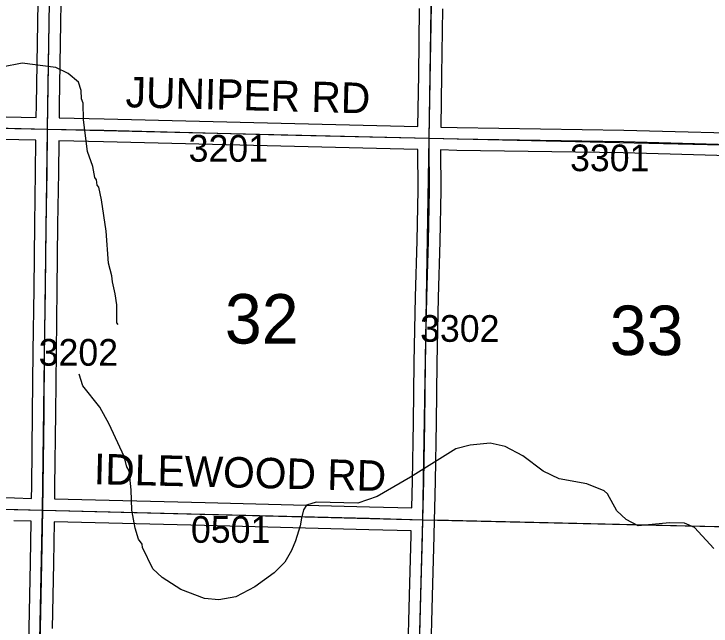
# Model space of a CAD drawing. Extents: x -132.8 to -73.3, y -60 to -26.
# Drawn here: x -103.028 to -101.199, y -45.176 to -43.571 of the extents above; entities that cross this region are included whole.
import ezdxf

# ---------------------------------------------------------------- set-up
doc = ezdxf.new("R2010")
doc.units = 0
for name, color, linetype in [('tdCoHydroRiver', 7, 'Continuous'), ('tdCoSecRdNmbr', 7, 'Continuous'), ('tdCoSecRdTxt', 7, 'Continuous'), ('tdCoSecRteBand', 7, 'Continuous'), ('tdCoSecRteCL', 7, 'Continuous'), ('tdCoSectLine', 7, 'Continuous'), ('tdCoSectLinePart', 7, 'Continuous'), ('tdCoSectNmbr', 7, 'Continuous'), ('tdCoSurfAsphalt', 7, 'Continuous'), ('tdCoSurfGravel', 7, 'Continuous'), ('tdCoTwpBndry', 7, 'Continuous'), ('tdCoTwpBndryShd', 7, 'Continuous')]:
    doc.layers.add(name, color=color, linetype=linetype)

msp = doc.modelspace()

# ---------------------------------------------------------------- linework, layer by layer
at = {"layer": 'tdCoHydroRiver'}
for points in [[(-102.7548, -44.3856), (-102.7578, -44.3808), (-102.7583, -44.3335), (-102.7624, -44.305), (-102.7696, -44.2733), (-102.7708, -44.2575), (-102.7796, -44.2242), (-102.7856, -44.1404), (-102.7979, -44.0581), (-102.8051, -44.0248), (-102.8097, -44.02), (-102.811, -44.0058), (-102.8156, -43.9994), (-102.8212, -43.9708), (-102.8346, -43.9311), (-102.8453, -43.8488), (-102.8459, -43.8047), (-102.8504, -43.7935), (-102.8515, -43.7714), (-102.8589, -43.7492), (-102.8852, -43.7265), (-102.918, -43.7115), (-103.0061, -43.7001), (-103.06, -43.7099)], [(-101.1914, -44.9729), (-101.2422, -44.9181), (-101.2688, -44.9065), (-101.3082, -44.9056), (-101.3905, -44.9132), (-101.4217, -44.8967), (-101.4464, -44.8741), (-101.4707, -44.8294), (-101.4799, -44.8213), (-101.5253, -44.8029), (-101.5976, -44.7903), (-101.6398, -44.7704), (-101.6925, -44.7298), (-101.7393, -44.705), (-101.7786, -44.6963), (-101.8308, -44.7014), (-101.8689, -44.7116), (-101.9873, -44.7862), (-102.0752, -44.8363), (-102.1261, -44.8541), (-102.235, -44.8516), (-102.2604, -44.8589), (-102.2685, -44.8714), (-102.2738, -44.8933), (-102.2774, -44.9138), (-102.2893, -44.9529), (-102.2993, -44.978), (-102.3174, -45.0091), (-102.3448, -45.0369), (-102.3962, -45.0736), (-102.4456, -45.0993), (-102.49, -45.1077), (-102.5278, -45.1037), (-102.5904, -45.0803), (-102.6386, -45.0492), (-102.6634, -45.0266), (-102.6905, -44.9707), (-102.6919, -44.9612), (-102.7011, -44.9484), (-102.7099, -44.9198), (-102.7183, -44.8723), (-102.7203, -44.8186), (-102.7255, -44.7696), (-102.7315, -44.7584), (-102.7388, -44.7314), (-102.778, -44.647), (-102.8022, -44.6022), (-102.8467, -44.546), (-102.8571, -44.5158)]]:
    msp.add_lwpolyline(points, dxfattribs=at)
at = {"layer": 'tdCoSecRteBand'}
for points in [[(-102.9694, -43.8421), (-102.969, -43.8094), (-102.969, -43.8093), (-102.969, -43.8093), (-102.9663, -43.6473), (-102.9638, -43.485)], [(-102.9039, -43.486), (-102.9063, -43.6482), (-102.9063, -43.6482), (-102.9063, -43.6482), (-102.909, -43.8102), (-102.9094, -43.8431), (-102.9094, -43.8434), (-102.9091, -43.8434), (-102.7911, -43.8458), (-102.7911, -43.8458), (-102.791, -43.8458), (-102.3264, -43.8574), (-101.968, -43.8661)], [(-104.832, -43.5367), (-104.8364, -43.7201), (-104.8375, -43.7821), (-104.8375, -43.7826), (-104.6893, -43.7882), (-104.6892, -43.7882), (-104.6892, -43.7882), (-104.2096, -43.8071), (-103.8495, -43.82), (-103.7324, -43.8242), (-103.2843, -43.8355), (-102.9694, -43.8421)], [(-101.968, -43.8661), (-101.9661, -43.7299), (-101.9661, -43.7299), (-101.9661, -43.7299), (-101.9636, -43.5563)], [(-101.9036, -43.5571), (-101.9061, -43.7307), (-101.908, -43.8672), (-101.908, -43.8675), (-101.9077, -43.8675), (-101.8649, -43.8685), (-101.4281, -43.8752), (-101.4279, -43.8752), (-101.4277, -43.8752), (-101.0234, -43.8864), (-101.0139, -43.8867)], [(-102.9816, -44.8414), (-102.9811, -44.8091), (-102.9789, -44.6176), (-102.9774, -44.4563), (-102.9774, -44.4563), (-102.9774, -44.4562), (-102.9752, -44.292), (-102.9732, -44.1224), (-102.9732, -44.1223), (-102.9732, -44.1222), (-102.971, -43.9857), (-102.9701, -43.9021), (-103.2856, -43.8955)], [(-101.9843, -44.8666), (-101.9826, -44.795), (-101.9799, -44.6418), (-101.9782, -44.4856), (-101.9782, -44.4854), (-101.9782, -44.4853), (-101.9747, -44.3129), (-101.9747, -44.3128), (-101.9747, -44.3126), (-101.9703, -44.1661), (-101.9678, -44.0324), (-101.9685, -43.9264), (-101.9688, -43.9264), (-101.9688, -43.9261), (-102.3279, -43.9174), (-102.3279, -43.9174), (-102.3279, -43.9174), (-102.7925, -43.9058), (-102.9101, -43.9034), (-102.911, -43.9864), (-102.911, -43.9865), (-102.911, -43.9866), (-102.9132, -44.1231), (-102.9152, -44.2927), (-102.9152, -44.2928), (-102.9152, -44.2928), (-102.9174, -44.457), (-102.9189, -44.6182), (-102.9189, -44.6182), (-102.9189, -44.6182), (-102.9211, -44.8099), (-102.9211, -44.8099), (-102.9211, -44.81), (-102.9216, -44.8428), (-102.9214, -44.8429), (-102.5261, -44.8526), (-102.5261, -44.8526), (-102.526, -44.8526), (-102.095, -44.8637), (-102.095, -44.8637), (-102.0949, -44.8637), (-101.9843, -44.8666)], [(-100.9996, -43.9471), (-101.4292, -43.9352), (-101.866, -43.9285), (-101.8661, -43.9285), (-101.8662, -43.9285), (-101.9084, -43.9275), (-101.9078, -44.0325), (-101.9078, -44.0328), (-101.9078, -44.0332), (-101.9103, -44.1673), (-101.9103, -44.1675), (-101.9103, -44.1677), (-101.9147, -44.3143), (-101.9182, -44.4864), (-101.9199, -44.6426), (-101.9199, -44.6427), (-101.9199, -44.6428), (-101.9226, -44.7962), (-101.9226, -44.7963), (-101.9226, -44.7964), (-101.9244, -44.8682), (-101.9243, -44.8682), (-101.9251, -44.8982), (-101.9261, -44.9394), (-101.9261, -44.9394), (-101.9261, -44.9395), (-101.9305, -45.0976), (-101.935, -45.2662)], [(-103.246, -44.8346), (-103.0267, -44.8403), (-102.9816, -44.8414)], [(-103.0019, -45.8193), (-103.0019, -45.8191), (-103.0003, -45.7551), (-102.9969, -45.5938), (-102.9969, -45.5938), (-102.9969, -45.5938), (-102.9937, -45.451), (-102.9937, -45.451), (-102.9937, -45.4509), (-102.9905, -45.3218), (-102.988, -45.1819), (-102.988, -45.1818), (-102.988, -45.1817), (-102.9843, -45.0104), (-102.9826, -44.9016), (-102.9826, -44.9014), (-103.0282, -44.9002)], [(-101.9949, -45.2645), (-101.9905, -45.0959), (-101.9905, -45.0959), (-101.9905, -45.0959), (-101.9861, -44.9379), (-101.9858, -44.9267), (-101.9858, -44.9266), (-102.0965, -44.9237), (-102.5276, -44.9126), (-102.9226, -44.9028), (-102.9243, -45.0115), (-102.9243, -45.0115), (-102.9243, -45.0116), (-102.928, -45.183)]]:
    msp.add_lwpolyline(points, dxfattribs=at)
at = {"layer": 'tdCoSecRteCL'}
for points in [[(-102.9397, -43.8727), (-102.939, -43.8098), (-102.9363, -43.6477), (-102.9338, -43.4855), (-102.9302, -43.3109), (-102.9274, -43.1469), (-102.9252, -42.9822), (-102.9238, -42.8709)], [(-101.9384, -43.8968), (-101.9361, -43.7303), (-101.9336, -43.5567), (-101.9312, -43.3932), (-101.928, -43.2445), (-101.925, -43.0756), (-101.9218, -42.9375), (-101.9211, -42.8946)], [(-104.8681, -43.8115), (-104.6904, -43.8181), (-104.2107, -43.8371), (-103.8505, -43.85), (-103.7333, -43.8541), (-103.285, -43.8655), (-102.9397, -43.8727)], [(-102.9521, -44.8721), (-102.9511, -44.8095), (-102.9489, -44.6179), (-102.9474, -44.4566), (-102.9452, -44.2924), (-102.9432, -44.1227), (-102.941, -43.9861), (-102.9397, -43.8727)], [(-102.9397, -43.8727), (-102.7918, -43.8758), (-102.3272, -43.8874), (-101.9384, -43.8968)], [(-101.9551, -44.8974), (-101.9526, -44.7956), (-101.9499, -44.6422), (-101.9482, -44.4859), (-101.9447, -44.3135), (-101.9403, -44.1668), (-101.9378, -44.0326), (-101.9386, -43.9083), (-101.9384, -43.8968)], [(-101.9384, -43.8968), (-101.8655, -43.8985), (-101.4285, -43.9052), (-100.9942, -43.9173)], [(-104.8888, -44.8158), (-104.7828, -44.8187), (-104.3103, -44.8338), (-103.8905, -44.8476), (-103.8629, -44.8486), (-103.4346, -44.8599), (-103.4074, -44.8604), (-103.3917, -44.8606), (-103.3786, -44.8592), (-103.3549, -44.8525), (-103.3413, -44.8486), (-103.332, -44.8471), (-103.3219, -44.8468), (-103.3066, -44.8495), (-103.2915, -44.8555), (-103.2785, -44.8596), (-103.2738, -44.8608), (-103.2656, -44.8629), (-103.2479, -44.8646), (-103.0274, -44.8703), (-102.9521, -44.8721)], [(-102.9726, -45.8499), (-102.9703, -45.7557), (-102.9669, -45.5945), (-102.9637, -45.4517), (-102.9605, -45.3225), (-102.958, -45.1824), (-102.9543, -45.011), (-102.9521, -44.8721)], [(-102.9521, -44.8721), (-102.5268, -44.8826), (-102.0957, -44.8937), (-101.9551, -44.8974)], [(-101.9104, -45.8375), (-101.9176, -45.8321), (-101.9351, -45.8139), (-101.9526, -45.7895), (-101.9615, -45.7734), (-101.9706, -45.7495), (-101.9756, -45.7273), (-101.9778, -45.7059), (-101.977, -45.6755), (-101.9753, -45.6067), (-101.9706, -45.4348), (-101.9649, -45.2654), (-101.9605, -45.0967), (-101.9561, -44.9387), (-101.9551, -44.8974)]]:
    msp.add_lwpolyline(points, dxfattribs=at)
at = {"layer": 'tdCoSectLine'}
for points in [[(-102.9401, -43.8727), (-102.9242, -42.8709)], [(-101.9388, -43.8968), (-101.9215, -42.8946)], [(-103.8674, -43.8493), (-102.9401, -43.8727)], [(-102.9525, -44.8721), (-102.9401, -43.8727)], [(-102.9401, -43.8727), (-101.9388, -43.8968)], [(-101.9555, -44.8974), (-101.9388, -43.8968)], [(-101.9388, -43.8968), (-100.9398, -43.9189)], [(-103.898, -44.8474), (-102.9525, -44.8721)], [(-102.973, -45.8499), (-102.9525, -44.8721)], [(-102.9525, -44.8721), (-101.9555, -44.8974)], [(-101.9816, -45.8748), (-101.9555, -44.8974)], [(-101.9555, -44.8974), (-100.961, -44.9203)]]:
    msp.add_lwpolyline(points, dxfattribs=at)
at = {"layer": 'tdCoSectLinePart'}
msp.add_lwpolyline([(-101.9258, -44.8981), (-100.9908, -44.9196)], dxfattribs=at)
at = {"layer": 'tdCoSurfAsphalt'}
msp.add_lwpolyline([(-101.9649, -45.2654), (-101.9605, -45.0967), (-101.9561, -44.9387), (-101.9551, -44.8974), (-101.9526, -44.7956), (-101.9499, -44.6422), (-101.9482, -44.4859), (-101.9447, -44.3135), (-101.9403, -44.1668), (-101.9378, -44.0326), (-101.9386, -43.9083), (-101.9384, -43.8968), (-101.9361, -43.7303), (-101.9336, -43.5567)], dxfattribs=at)
at = {"layer": 'tdCoSurfGravel'}
for points in [[(-102.9521, -44.8721), (-102.9511, -44.8095), (-102.9489, -44.6179), (-102.9474, -44.4566), (-102.9452, -44.2924), (-102.9432, -44.1227), (-102.941, -43.9861), (-102.9397, -43.8727), (-102.939, -43.8098), (-102.9363, -43.6477), (-102.9338, -43.4855), (-102.9302, -43.3109), (-102.9274, -43.1469), (-102.9252, -42.9822), (-102.9238, -42.8709)], [(-103.8505, -43.85), (-103.7333, -43.8541), (-103.285, -43.8655), (-102.9397, -43.8727), (-102.7918, -43.8758), (-102.3272, -43.8874), (-101.9384, -43.8968)], [(-101.9384, -43.8968), (-101.8655, -43.8985), (-101.4285, -43.9052), (-100.9942, -43.9173)], [(-103.2738, -44.8608), (-103.2656, -44.8629), (-103.2479, -44.8646), (-103.0274, -44.8703), (-102.9521, -44.8721)], [(-102.9726, -45.8499), (-102.9703, -45.7557), (-102.9669, -45.5945), (-102.9637, -45.4517), (-102.9605, -45.3225), (-102.958, -45.1824), (-102.9543, -45.011), (-102.9521, -44.8721)], [(-102.9521, -44.8721), (-102.5268, -44.8826), (-102.0957, -44.8937), (-101.9551, -44.8974)]]:
    msp.add_lwpolyline(points, dxfattribs=at)
at = {"layer": 'tdCoTwpBndry'}
msp.add_lwpolyline([(-101.9255, -44.8981), (-100.991, -44.9196)], dxfattribs=at)
at = {"layer": 'tdCoTwpBndryShd'}
msp.add_lwpolyline([(-106.8809, -44.7609), (-105.884, -44.7875), (-104.8892, -44.8158), (-104.0185, -44.8434), (-103.9955, -44.8438), (-103.898, -44.8474), (-102.9525, -44.8721), (-101.9555, -44.8974), (-100.961, -44.9203), (-99.9697, -44.9464), (-98.9637, -44.9721), (-97.9689, -44.9943), (-97.0287, -45.0138), (-96.0268, -45.0376), (-95.0292, -45.0598), (-94.0268, -45.082), (-93.03, -45.1058), (-92.032, -45.1275), (-92.0217, -45.1278), (-91.0592, -45.1536)], dxfattribs=at)

# ---------------------------------------------------------------- texts
at = {"layer": 'tdCoSecRdNmbr'}
for s, rotation, p in [('3201', 359.9228, (-102.5696, -43.958)), ('3301', 359.9235, (-101.569, -43.983)), ('3302', 359.9232, (-101.9624, -44.4306)), ('3202', 359.9225, (-102.963, -44.4932)), ('0501', 359.9227, (-102.5635, -44.9579))]:
    msp.add_text(s, height=0.07, rotation=rotation, dxfattribs=at).set_placement(p)
at = {"layer": 'tdCoSecRdTxt'}
for s, rotation, p in [('JUNIPER RD', 358.5311, (-102.7357, -43.8152)), ('IDLEWOOD RD', 358.6193, (-102.8188, -44.804))]:
    msp.add_text(s, height=0.08, rotation=rotation, dxfattribs=at).set_placement(p)
at = {"layer": 'tdCoSectNmbr'}
for s, rotation, p in [('32', 359.9228, (-102.4745, -44.4353)), ('33', 359.9235, (-101.465, -44.4655))]:
    msp.add_text(s, height=0.13, rotation=rotation, dxfattribs=at).set_placement(p)

doc.saveas('drawing.dxf')
